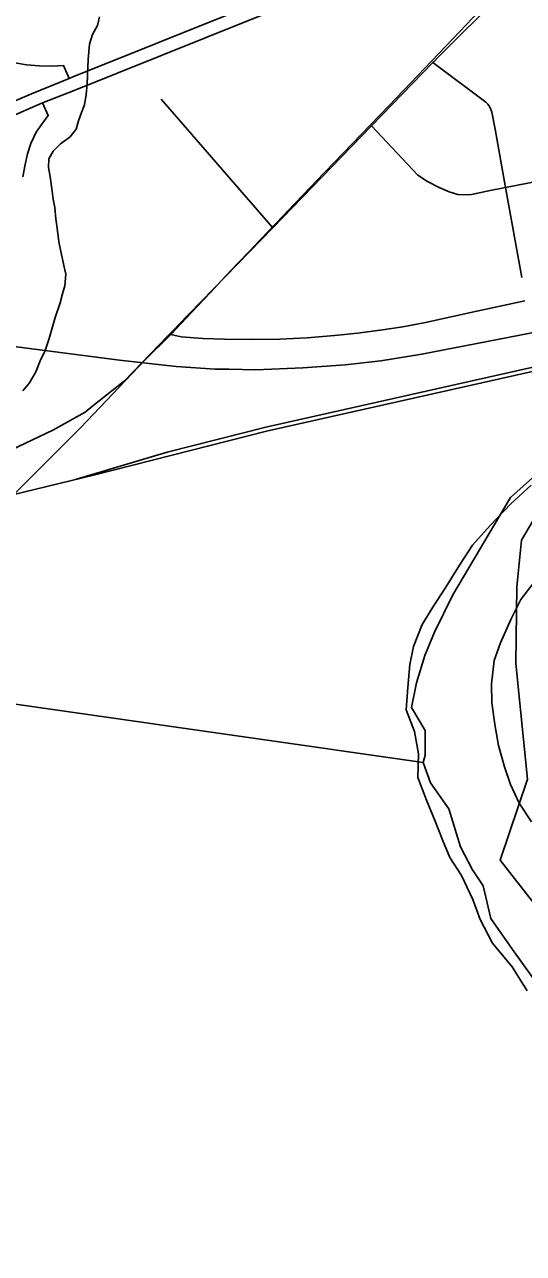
# Model space of a CAD drawing. Extents: x 0 to 34, y 0 to 22.
# Drawn here: x 3.4342 to 3.5791, y 17.7833 to 18.1401 of the extents above; entities that cross this region are included whole.
import ezdxf

# ---------------------------------------------------------------- set-up
doc = ezdxf.new("R2010")
doc.units = 0
for name, color, linetype in [('GM_X_City_Street', 7, 'Continuous'), ('GM_X_Corporation', 7, 'Continuous'), ('GM_X_County_Road', 7, 'Continuous'), ('GM_X_Interchange_Ramps', 7, 'Continuous'), ('GM_X_Major_River', 7, 'Continuous'), ('GM_X_Minor_River', 7, 'Continuous'), ('GM_X_Rail_Line', 7, 'Continuous'), ('GM_X_Section', 7, 'Continuous'), ('GM_X_US_Route', 7, 'Continuous')]:
    doc.layers.add(name, color=color, linetype=linetype)

msp = doc.modelspace()

# ---------------------------------------------------------------- linework, layer by layer
at = {"layer": 'GM_X_City_Street'}
msp.add_line((3.50635, 18.0811), (3.47393, 18.11843), dxfattribs=at)
for points in [[(3.57861, 18.06661), (3.57395, 18.09276), (3.57093, 18.10971), (3.56997, 18.11466), (3.56966, 18.11545), (3.56922, 18.11626), (3.56876, 18.11694), (3.56815, 18.11751), (3.55283, 18.129)], [(3.535, 18.11062), (3.54846, 18.09632), (3.55127, 18.09448), (3.55465, 18.09277), (3.55752, 18.09149), (3.5601, 18.09076), (3.56281, 18.09064), (3.564, 18.09075), (3.56944, 18.09188), (3.57293, 18.09256), (3.57395, 18.09276), (3.71768, 18.12064)]]:
    msp.add_lwpolyline(points, dxfattribs=at)
at = {"layer": 'GM_X_Corporation'}
for points in [[(3.57349, 18.15173), (3.56053, 18.13795), (3.54644, 18.12314), (3.54003, 18.11643), (3.52147, 18.09723), (3.52115, 18.09689), (3.51722, 18.09278), (3.51067, 18.08594), (3.5074, 18.08252), (3.50684, 18.08193), (3.50086, 18.07567), (3.49955, 18.0743), (3.49618, 18.07078), (3.49271, 18.06708), (3.48815, 18.06222), (3.48651, 18.06047), (3.48272, 18.05643), (3.47675, 18.05008), (3.46919, 18.04259), (3.45053, 18.02301), (3.42754, 18.00003)], [(3.57952, 18.0599), (3.56561, 18.05684), (3.55066, 18.05355), (3.5441, 18.05236), (3.53751, 18.05133), (3.53089, 18.05047), (3.52426, 18.04979), (3.51631, 18.04916), (3.50835, 18.04878), (3.50031, 18.04862), (3.49226, 18.04871), (3.486, 18.04897), (3.47975, 18.04938), (3.47675, 18.05008), (3.48272, 18.05643), (3.48651, 18.06047), (3.48815, 18.06222), (3.49271, 18.06708), (3.49618, 18.07078), (3.49955, 18.0743), (3.50086, 18.07567), (3.50684, 18.08193), (3.5074, 18.08252), (3.51067, 18.08594), (3.51722, 18.09278), (3.52115, 18.09689), (3.52147, 18.09723), (3.54003, 18.11643), (3.54644, 18.12314), (3.56053, 18.13795), (3.57349, 18.15173)], [(3.59195, 18.01305), (3.57851, 17.99043), (3.57721, 17.97681), (3.57689, 17.95461), (3.58029, 17.92105), (3.57232, 17.89745), (3.59186, 17.87262)], [(3.59186, 17.87262), (3.57232, 17.89745), (3.58029, 17.92105), (3.57689, 17.95461), (3.57721, 17.97681), (3.57851, 17.99043), (3.59195, 18.01305)]]:
    msp.add_lwpolyline(points, dxfattribs=at)
at = {"layer": 'GM_X_County_Road'}
for points in [[(3.47578, 18.04959), (3.47787, 18.05174), (3.4788, 18.05271), (3.50635, 18.0811), (3.535, 18.11062), (3.55283, 18.129), (3.5531, 18.12927), (3.55449, 18.13067), (3.57264, 18.1489)], [(3.45411, 18.02939), (3.46324, 18.03667), (3.46568, 18.03919), (3.47578, 18.04959)], [(3.38311, 17.95098), (3.38699, 17.95603), (3.40541, 17.98469), (3.41441, 17.99912), (3.41784, 18.00444), (3.42184, 18.00955), (3.42839, 18.01568), (3.44246, 18.02227), (3.45183, 18.02758), (3.45411, 18.02939)]]:
    msp.add_lwpolyline(points, dxfattribs=at)
at = {"layer": 'GM_X_Interchange_Ramps'}
for points in [[(3.44717, 18.12439), (3.44554, 18.12816), (3.44227, 18.12797), (3.43853, 18.12803), (3.43485, 18.12836), (3.43139, 18.12894), (3.42843, 18.12964), (3.42488, 18.13073), (3.40096, 18.13722), (3.39779, 18.13799), (3.3949, 18.13842), (3.39211, 18.13859), (3.3893, 18.13853), (3.38599, 18.13816), (3.38213, 18.1373), (3.3781, 18.13586), (3.33563, 18.11597), (3.33302, 18.11503), (3.33013, 18.11474), (3.3276, 18.1151), (3.32558, 18.11619), (3.32497, 18.11688), (3.3241, 18.11607)], [(3.43373, 18.09585), (3.43439, 18.09942), (3.43508, 18.10254), (3.43609, 18.10558), (3.4376, 18.10879), (3.43927, 18.11115), (3.44111, 18.1137), (3.4395, 18.1173)]]:
    msp.add_lwpolyline(points, dxfattribs=at)
at = {"layer": 'GM_X_Major_River'}
for points in [[(3.58131, 18.00632), (3.57547, 18.00097), (3.56942, 17.99467), (3.56433, 17.98892), (3.56057, 17.98313), (3.55661, 17.97677), (3.55285, 17.97098), (3.54968, 17.96593), (3.54723, 17.95954), (3.54614, 17.95425), (3.54558, 17.94761), (3.54502, 17.94116), (3.54751, 17.93482), (3.54866, 17.92832), (3.54847, 17.92149), (3.55095, 17.91496), (3.55344, 17.90881), (3.55557, 17.90343), (3.5577, 17.89824), (3.56116, 17.89301), (3.56439, 17.88608), (3.56651, 17.88032), (3.57011, 17.87338), (3.57581, 17.86657), (3.58017, 17.85961)], [(3.5815, 17.90861), (3.57785, 17.91403), (3.57534, 17.91942), (3.57359, 17.9246), (3.57186, 17.93074), (3.57087, 17.93627), (3.56992, 17.94314), (3.56988, 17.94866), (3.57063, 17.95548), (3.57248, 17.96056), (3.57551, 17.96751), (3.57832, 17.97314), (3.58225, 17.97816)]]:
    msp.add_lwpolyline(points, dxfattribs=at)
at = {"layer": 'GM_X_Minor_River'}
msp.add_lwpolyline([(3.43371, 18.0337), (3.43571, 18.03608), (3.43754, 18.03924), (3.43881, 18.04242), (3.44025, 18.0454), (3.44135, 18.04897), (3.44221, 18.05159), (3.4431, 18.05498), (3.4446, 18.05929), (3.44528, 18.06192), (3.44594, 18.06417), (3.44626, 18.06758), (3.4456, 18.07008), (3.44416, 18.07698), (3.44375, 18.08099), (3.44328, 18.08367), (3.44303, 18.08691), (3.44256, 18.0894), (3.44227, 18.0917), (3.44168, 18.0959), (3.44121, 18.09858), (3.44131, 18.10105), (3.44254, 18.10328), (3.44471, 18.10547), (3.44745, 18.10745), (3.44925, 18.10966), (3.44992, 18.1121), (3.45077, 18.11454), (3.45162, 18.11678), (3.45212, 18.1198), (3.45243, 18.12283), (3.45271, 18.13004), (3.45307, 18.1344), (3.45395, 18.13722), (3.45538, 18.13982), (3.45604, 18.14226)], dxfattribs=at)
at = {"layer": 'GM_X_Rail_Line'}
for points in [[(3.47829, 18.0408), (3.46186, 18.04261), (3.31973, 18.06104), (3.28567, 18.06565), (3.26952, 18.06739), (3.26281, 18.06857), (3.25669, 18.06983), (3.25131, 18.07121), (3.24681, 18.07266), (3.24179, 18.07452), (3.23601, 18.07709), (3.23077, 18.08009), (3.22524, 18.0836), (3.22014, 18.08752), (3.2157, 18.09128), (3.21203, 18.09487), (3.2057, 18.1031), (3.19835, 18.11293), (3.1919, 18.12483), (3.18497, 18.13826), (3.17628, 18.15455)], [(4.0255, 18.11451), (4.01925, 18.11381), (4.00754, 18.11245), (3.99863, 18.11151), (3.98829, 18.11042), (3.97838, 18.1096), (3.97063, 18.10895), (3.89479, 18.10266), (3.86607, 18.10028), (3.83588, 18.09519), (3.78219, 18.08431), (3.50454, 18.022), (3.45469, 18.00934), (3.41989, 18.00096), (3.40252, 17.99847), (3.37117, 18.00079), (3.34355, 18.00868), (3.32514, 18.02118), (3.2937, 18.04795)], [(4.01925, 18.11381), (4.0074, 18.11365), (3.99851, 18.11271), (3.98818, 18.11161), (3.97828, 18.11079), (3.97053, 18.11015), (3.89469, 18.10386), (3.86592, 18.10147), (3.83566, 18.09637), (3.78193, 18.08548), (3.50426, 18.02317), (3.47565, 18.0159), (3.44932, 18.00805)], [(3.68104, 18.06987), (3.63999, 18.06191), (3.54962, 18.04434), (3.53773, 18.04247), (3.52731, 18.04127), (3.51509, 18.0404), (3.5014, 18.03987), (3.49357, 18.04), (3.48958, 18.04007), (3.47829, 18.0408)]]:
    msp.add_lwpolyline(points, dxfattribs=at)
at = {"layer": 'GM_X_Section'}
for points in [[(3.5817, 18.00851), (3.57533, 18.00278), (3.55862, 17.97454), (3.55328, 17.96367), (3.55048, 17.95691), (3.54804, 17.94901), (3.54656, 17.94184), (3.55058, 17.93513), (3.55061, 17.92793), (3.55, 17.92586), (3.2415, 17.96998), (3.29405, 18.47716)], [(3.19003, 17.47982), (3.2415, 17.96998), (3.55, 17.92586), (3.55215, 17.91994), (3.55748, 17.91244), (3.56084, 17.90139), (3.5643, 17.89469), (3.56742, 17.89007), (3.56967, 17.88055), (3.57592, 17.87152), (3.58457, 17.85959)]]:
    msp.add_lwpolyline(points, dxfattribs=at)
at = {"layer": 'GM_X_US_Route'}
for points in [[(3.44807, 18.12475), (3.49828, 18.1449), (3.57274, 18.17462), (3.57362, 18.17498)], [(3.44867, 18.12093), (3.49977, 18.14144), (3.57334, 18.1708)], [(3.39533, 18.10105), (3.40555, 18.10644), (3.414, 18.1106), (3.4276, 18.1163), (3.43623, 18.11999), (3.44717, 18.12439), (3.44807, 18.12475)], [(3.36459, 18.0764), (3.36694, 18.07822), (3.36882, 18.07962), (3.3843, 18.09012), (3.39713, 18.09769), (3.40635, 18.10264), (3.41566, 18.10723), (3.42926, 18.11293), (3.4395, 18.1173), (3.44867, 18.12093)]]:
    msp.add_lwpolyline(points, dxfattribs=at)

doc.saveas('drawing.dxf')
